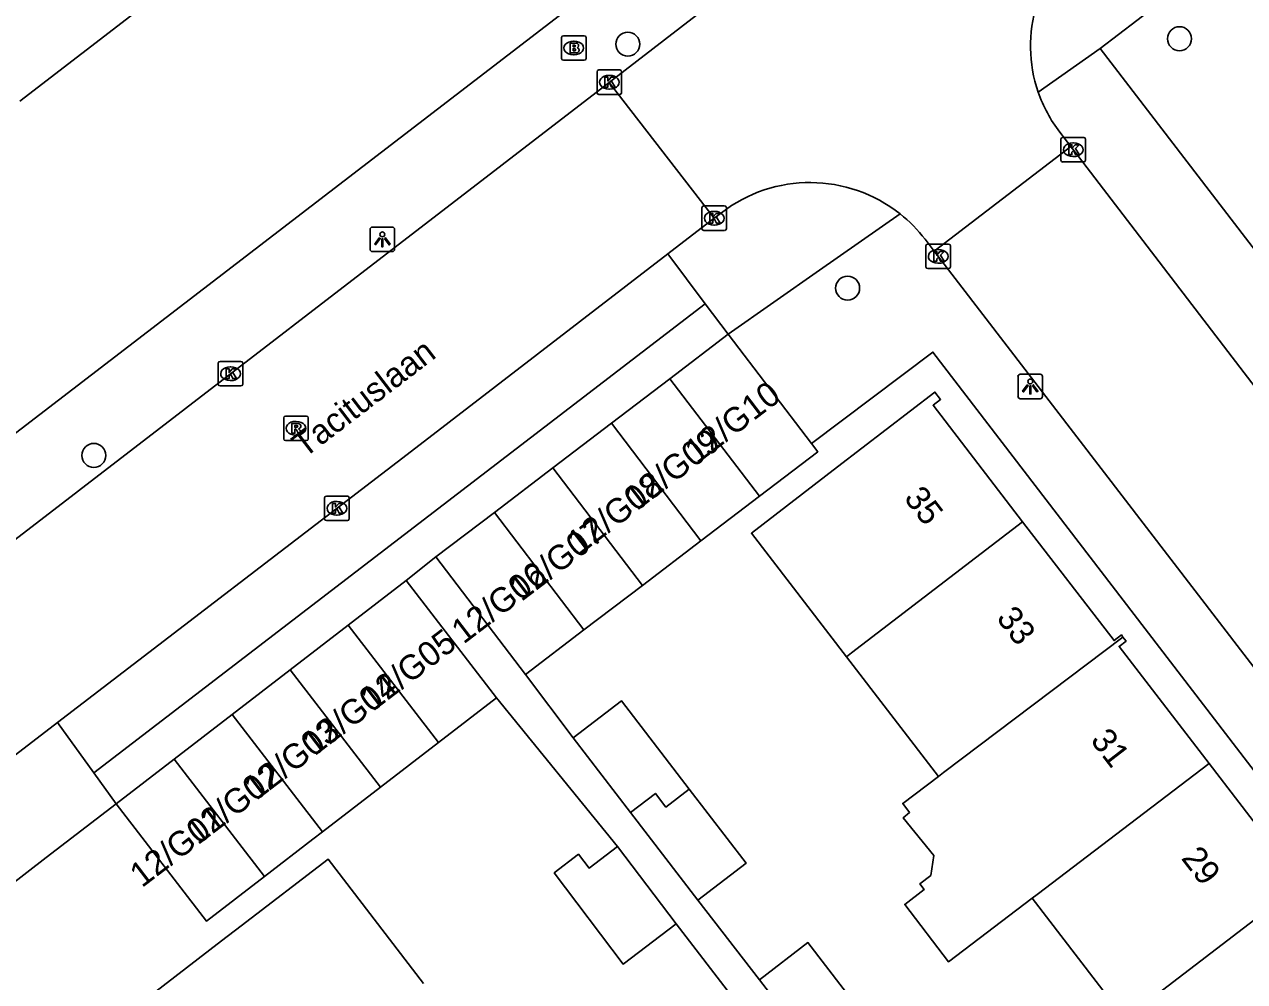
# Model space of a CAD drawing. Extents: x 159353 to 160616, y 385893 to 387321.
# Drawn here: x 159779.06 to 159828.79, y 386841.75 to 386880.74 of the extents above; entities that cross this region are included whole.
import ezdxf

# ---------------------------------------------------------------- set-up
doc = ezdxf.new("R2010")
doc.units = 0
for name, color, linetype in [('IMGEO_Boom', 7, 'Continuous'), ('IMGEO_Brandkraan', 7, 'Continuous'), ('IMGEO_Kolk', 7, 'Continuous'), ('IMGEO_Lichtpunt', 7, 'Continuous'), ('IMGEO_Openbare_ruimte_label', 7, 'Continuous'), ('IMGEO_Pand', 7, 'Continuous'), ('IMGEO_Pand_nummerreeks', 7, 'Continuous'), ('IMGEO_Rijbaan_lokaal_open', 7, 'Continuous'), ('IMGEO_Rioolput', 7, 'Continuous'), ('IMGEO_Voetpad_open', 7, 'Continuous')]:
    doc.layers.add(name, color=color, linetype=linetype)

msp = doc.modelspace()

# ---------------------------------------------------------------- linework, layer by layer
at = {"layer": 'IMGEO_Boom'}
for centre in [(159826.135, 386880.16), (159803.649, 386879.938), (159812.609, 386870), (159781.889, 386863.185)]:
    msp.add_circle(centre, 0.489, dxfattribs=at)
at = {"layer": 'IMGEO_Brandkraan'}
for p, q in [((159800.948, 386879.355), (159800.948, 386880.207)), ((159801.023, 386880.281), (159801.875, 386880.281)), ((159801.436, 386880.061), (159801.461, 386880.061)), ((159801.949, 386880.207), (159801.949, 386879.355)), ((159801.459, 386879.501), (159801.434, 386879.501)), ((159801.875, 386879.281), (159801.023, 386879.281))]:
    msp.add_line(p, q, dxfattribs=at)
for points in [[(159800.948, 386879.355), (159800.948, 386880.207)], [(159801.023, 386880.281), (159801.875, 386880.281)], [(159801.949, 386880.207), (159801.949, 386879.355)], [(159801.296, 386879.981), (159801.296, 386879.581), (159801.509, 386879.581)], [(159801.527, 386879.981), (159801.296, 386879.981)], [(159801.475, 386879.9), (159801.421, 386879.9), (159801.421, 386879.824)], [(159801.421, 386879.824), (159801.474, 386879.824)], [(159801.483, 386879.748), (159801.421, 386879.748), (159801.421, 386879.667)], [(159801.421, 386879.667), (159801.483, 386879.667)], [(159801.875, 386879.281), (159801.023, 386879.281)]]:
    msp.add_lwpolyline(points, dxfattribs=at)
for centre, radius, start, end in [((159801.025, 386880.205), 0.0765, 91.552, 178.448), ((159801.025, 386880.205), 0.0765, 91.552, 178.448), ((159801.873, 386880.205), 0.0765, 1.552, 88.448), ((159801.873, 386880.205), 0.0765, 1.552, 88.448), ((159801.476, 386879.862), 0.0379, 267.8285, 90.9355), ((159801.484, 386879.707), 0.0404, 269.8759, 90.5077), ((159801.515, 386879.832), 0.251, 268.6676, 293.5347), ((159801.531, 386879.836), 0.145, 59.4692, 91.5367), ((159801.556, 386879.883), 0.0922, 285.5137, 58.1501), ((159801.561, 386879.691), 0.105, 301.3115, 78.989), ((159801.025, 386879.357), 0.0765, 181.552, 268.448), ((159801.025, 386879.357), 0.0765, 181.552, 268.448), ((159801.873, 386879.357), 0.0765, 271.552, 358.448), ((159801.873, 386879.357), 0.0765, 271.552, 358.448)]:
    msp.add_arc(centre, radius, start, end, dxfattribs=at)
for centre, major_axis, ratio, start_param, end_param in [((159801.435, 386879.781), (-0.387, 0.002), 0.722429, 4.712389, 7.853982), ((159801.46, 386879.781), (-0.39, 0.002), 0.717154, 1.570796, 4.712389)]:
    msp.add_ellipse(centre, major_axis=major_axis, ratio=ratio, start_param=start_param, end_param=end_param, dxfattribs=at)
at = {"layer": 'IMGEO_Kolk'}
for p, q in [((159802.397, 386877.961), (159802.397, 386878.813)), ((159802.472, 386878.887), (159803.324, 386878.887)), ((159802.885, 386878.667), (159802.91, 386878.667)), ((159803.398, 386878.813), (159803.398, 386877.961)), ((159802.908, 386878.107), (159802.883, 386878.107)), ((159803.324, 386877.887), (159802.472, 386877.887)), ((159821.303, 386875.212), (159821.303, 386876.064)), ((159821.378, 386876.138), (159822.23, 386876.138)), ((159822.304, 386876.064), (159822.304, 386875.212)), ((159821.791, 386875.918), (159821.816, 386875.918)), ((159822.23, 386875.138), (159821.378, 386875.138)), ((159821.814, 386875.358), (159821.789, 386875.358)), ((159806.671, 386872.42), (159806.671, 386873.272)), ((159806.746, 386873.346), (159807.598, 386873.346)), ((159807.159, 386873.126), (159807.184, 386873.126)), ((159807.672, 386873.272), (159807.672, 386872.42)), ((159807.182, 386872.566), (159807.157, 386872.566)), ((159807.598, 386872.346), (159806.746, 386872.346)), ((159815.799, 386870.867), (159815.799, 386871.719)), ((159815.874, 386871.793), (159816.726, 386871.793)), ((159816.287, 386871.573), (159816.312, 386871.573)), ((159816.8, 386871.719), (159816.8, 386870.867)), ((159816.726, 386870.793), (159815.874, 386870.793)), ((159816.31, 386871.013), (159816.285, 386871.013)), ((159786.958, 386866.087), (159786.958, 386866.939)), ((159787.033, 386867.013), (159787.885, 386867.013)), ((159787.446, 386866.793), (159787.471, 386866.793)), ((159787.959, 386866.939), (159787.959, 386866.087)), ((159787.469, 386866.233), (159787.444, 386866.233)), ((159787.885, 386866.013), (159787.033, 386866.013)), ((159791.293, 386860.604), (159791.293, 386861.456)), ((159791.368, 386861.53), (159792.22, 386861.53)), ((159791.781, 386861.31), (159791.806, 386861.31)), ((159792.294, 386861.456), (159792.294, 386860.604)), ((159791.804, 386860.75), (159791.779, 386860.75)), ((159792.22, 386860.53), (159791.368, 386860.53))]:
    msp.add_line(p, q, dxfattribs=at)
for points in [[(159802.397, 386877.961), (159802.397, 386878.813)], [(159802.472, 386878.887), (159803.324, 386878.887)], [(159802.718, 386878.587), (159802.841, 386878.587), (159802.841, 386878.436), (159802.971, 386878.587), (159803.135, 386878.587), (159802.989, 386878.436), (159803.142, 386878.187), (159802.99, 386878.187), (159802.905, 386878.351), (159802.841, 386878.284), (159802.841, 386878.187), (159802.718, 386878.187), (159802.718, 386878.587)], [(159803.398, 386878.813), (159803.398, 386877.961)], [(159803.324, 386877.887), (159802.472, 386877.887)], [(159821.303, 386875.212), (159821.303, 386876.064)], [(159821.378, 386876.138), (159822.23, 386876.138)], [(159822.304, 386876.064), (159822.304, 386875.212)], [(159821.624, 386875.838), (159821.747, 386875.838), (159821.747, 386875.687), (159821.877, 386875.838), (159822.041, 386875.838), (159821.895, 386875.687), (159822.048, 386875.438), (159821.896, 386875.438), (159821.811, 386875.602), (159821.747, 386875.535), (159821.747, 386875.438), (159821.624, 386875.438), (159821.624, 386875.838)], [(159822.23, 386875.138), (159821.378, 386875.138)], [(159806.671, 386872.42), (159806.671, 386873.272)], [(159806.746, 386873.346), (159807.598, 386873.346)], [(159806.992, 386873.046), (159807.115, 386873.046), (159807.115, 386872.895), (159807.245, 386873.046), (159807.409, 386873.046), (159807.263, 386872.895), (159807.416, 386872.646), (159807.264, 386872.646), (159807.179, 386872.81), (159807.115, 386872.743), (159807.115, 386872.646), (159806.992, 386872.646), (159806.992, 386873.046)], [(159807.672, 386873.272), (159807.672, 386872.42)], [(159807.598, 386872.346), (159806.746, 386872.346)], [(159815.799, 386870.867), (159815.799, 386871.719)], [(159815.874, 386871.793), (159816.726, 386871.793)], [(159816.8, 386871.719), (159816.8, 386870.867)], [(159816.12, 386871.493), (159816.243, 386871.493), (159816.243, 386871.342), (159816.373, 386871.493), (159816.537, 386871.493), (159816.391, 386871.342), (159816.544, 386871.093), (159816.392, 386871.093), (159816.307, 386871.257), (159816.243, 386871.19), (159816.243, 386871.093), (159816.12, 386871.093), (159816.12, 386871.493)], [(159816.726, 386870.793), (159815.874, 386870.793)], [(159786.958, 386866.087), (159786.958, 386866.939)], [(159787.033, 386867.013), (159787.885, 386867.013)], [(159787.279, 386866.713), (159787.402, 386866.713), (159787.402, 386866.562), (159787.532, 386866.713), (159787.696, 386866.713), (159787.55, 386866.562), (159787.703, 386866.313), (159787.551, 386866.313), (159787.466, 386866.477), (159787.402, 386866.41), (159787.402, 386866.313), (159787.279, 386866.313), (159787.279, 386866.713)], [(159787.959, 386866.939), (159787.959, 386866.087)], [(159787.885, 386866.013), (159787.033, 386866.013)], [(159791.293, 386860.604), (159791.293, 386861.456)], [(159791.368, 386861.53), (159792.22, 386861.53)], [(159791.614, 386861.23), (159791.737, 386861.23), (159791.737, 386861.079), (159791.867, 386861.23), (159792.031, 386861.23), (159791.885, 386861.079), (159792.038, 386860.83), (159791.886, 386860.83), (159791.801, 386860.994), (159791.737, 386860.927), (159791.737, 386860.83), (159791.614, 386860.83), (159791.614, 386861.23)], [(159792.294, 386861.456), (159792.294, 386860.604)], [(159792.22, 386860.53), (159791.368, 386860.53)]]:
    msp.add_lwpolyline(points, dxfattribs=at)
for centre, start, end in [((159802.474, 386878.811), 91.552, 178.448), ((159802.474, 386878.811), 91.552, 178.448), ((159803.322, 386878.811), 1.552, 88.448), ((159803.322, 386878.811), 1.552, 88.448), ((159802.474, 386877.963), 181.552, 268.448), ((159802.474, 386877.963), 181.552, 268.448), ((159803.322, 386877.963), 271.552, 358.448), ((159803.322, 386877.963), 271.552, 358.448), ((159821.38, 386876.062), 91.552, 178.448), ((159821.38, 386876.062), 91.552, 178.448), ((159822.228, 386876.062), 1.552, 88.448), ((159822.228, 386876.062), 1.552, 88.448), ((159821.38, 386875.214), 181.552, 268.448), ((159821.38, 386875.214), 181.552, 268.448), ((159822.228, 386875.214), 271.552, 358.448), ((159822.228, 386875.214), 271.552, 358.448), ((159806.748, 386873.27), 91.552, 178.448), ((159806.748, 386873.27), 91.552, 178.448), ((159807.596, 386873.27), 1.552, 88.448), ((159807.596, 386873.27), 1.552, 88.448), ((159806.748, 386872.422), 181.552, 268.448), ((159806.748, 386872.422), 181.552, 268.448), ((159807.596, 386872.422), 271.552, 358.448), ((159807.596, 386872.422), 271.552, 358.448), ((159815.876, 386871.717), 91.552, 178.448), ((159815.876, 386871.717), 91.552, 178.448), ((159816.724, 386871.717), 1.552, 88.448), ((159816.724, 386871.717), 1.552, 88.448), ((159815.876, 386870.869), 181.552, 268.448), ((159815.876, 386870.869), 181.552, 268.448), ((159816.724, 386870.869), 271.552, 358.448), ((159816.724, 386870.869), 271.552, 358.448), ((159787.035, 386866.937), 91.552, 178.448), ((159787.035, 386866.937), 91.552, 178.448), ((159787.883, 386866.937), 1.552, 88.448), ((159787.883, 386866.937), 1.552, 88.448), ((159787.035, 386866.089), 181.552, 268.448), ((159787.035, 386866.089), 181.552, 268.448), ((159787.883, 386866.089), 271.552, 358.448), ((159787.883, 386866.089), 271.552, 358.448), ((159791.37, 386861.454), 91.552, 178.448), ((159791.37, 386861.454), 91.552, 178.448), ((159792.218, 386861.454), 1.552, 88.448), ((159792.218, 386861.454), 1.552, 88.448), ((159791.37, 386860.606), 181.552, 268.448), ((159791.37, 386860.606), 181.552, 268.448), ((159792.218, 386860.606), 271.552, 358.448), ((159792.218, 386860.606), 271.552, 358.448)]:
    msp.add_arc(centre, 0.0765, start, end, dxfattribs=at)
for centre, major_axis, ratio, start_param, end_param in [((159802.884, 386878.387), (-0.387, 0.002), 0.722429, 4.712389, 7.853982), ((159802.909, 386878.387), (-0.39, 0.002), 0.717154, 1.570796, 4.712389), ((159821.79, 386875.638), (-0.387, 0.002), 0.722429, 4.712389, 7.853982), ((159821.815, 386875.638), (-0.39, 0.002), 0.717154, 1.570796, 4.712389), ((159807.158, 386872.846), (-0.387, 0.002), 0.722429, 4.712389, 7.853982), ((159807.183, 386872.846), (-0.39, 0.002), 0.717154, 1.570796, 4.712389), ((159816.286, 386871.293), (-0.387, 0.002), 0.722429, 4.712389, 7.853982), ((159816.311, 386871.293), (-0.39, 0.002), 0.717154, 1.570796, 4.712389), ((159787.445, 386866.513), (-0.387, 0.002), 0.722429, 4.712389, 7.853982), ((159787.47, 386866.513), (-0.39, 0.002), 0.717154, 1.570796, 4.712389), ((159791.78, 386861.03), (-0.387, 0.002), 0.722429, 4.712389, 7.853982), ((159791.805, 386861.03), (-0.39, 0.002), 0.717154, 1.570796, 4.712389)]:
    msp.add_ellipse(centre, major_axis=major_axis, ratio=ratio, start_param=start_param, end_param=end_param, dxfattribs=at)
at = {"layer": 'IMGEO_Lichtpunt'}
for p, q in [((159793.149, 386872.39), (159793.149, 386871.583)), ((159793.149, 386872.39), (159793.149, 386871.583)), ((159794.051, 386872.485), (159793.243, 386872.485)), ((159794.051, 386872.485), (159793.243, 386872.485)), ((159794.145, 386871.583), (159794.145, 386872.39)), ((159794.145, 386871.583), (159794.145, 386872.39)), ((159793.243, 386871.489), (159794.051, 386871.489)), ((159793.243, 386871.489), (159794.051, 386871.489)), ((159819.553, 386866.397), (159819.553, 386865.59)), ((159819.553, 386866.397), (159819.553, 386865.59)), ((159820.455, 386866.492), (159819.647, 386866.492)), ((159820.455, 386866.492), (159819.647, 386866.492)), ((159820.549, 386865.59), (159820.549, 386866.397)), ((159820.549, 386865.59), (159820.549, 386866.397)), ((159819.647, 386865.496), (159820.455, 386865.496)), ((159819.647, 386865.496), (159820.455, 386865.496))]:
    msp.add_line(p, q, dxfattribs=at)
for points in [[(159793.523, 386872.054), (159793.562, 386872.026), (159793.374, 386871.764), (159793.336, 386871.791), (159793.523, 386872.054)], [(159793.735, 386872.026), (159793.773, 386872.053), (159793.96, 386871.791), (159793.921, 386871.763), (159793.735, 386872.026)], [(159793.625, 386872.006), (159793.672, 386872.006), (159793.672, 386871.684), (159793.625, 386871.684), (159793.625, 386872.006)], [(159819.927, 386866.061), (159819.966, 386866.033), (159819.778, 386865.771), (159819.74, 386865.798), (159819.927, 386866.061)], [(159820.029, 386866.013), (159820.076, 386866.013), (159820.076, 386865.691), (159820.029, 386865.691), (159820.029, 386866.013)], [(159820.139, 386866.033), (159820.177, 386866.06), (159820.364, 386865.798), (159820.325, 386865.77), (159820.139, 386866.033)]]:
    msp.add_lwpolyline(points, dxfattribs=at)
for centre in [(159793.648, 386872.188), (159820.052, 386866.195)]:
    msp.add_circle(centre, 0.0994, dxfattribs=at)
for centre, start, end in [((159793.243, 386872.39), 90, 180), ((159793.243, 386872.39), 90, 180), ((159794.051, 386872.39), 0, 90), ((159794.051, 386872.39), 0, 90), ((159793.243, 386871.583), 180, 270), ((159793.243, 386871.583), 180, 270), ((159794.051, 386871.583), 270, 0), ((159794.051, 386871.583), 270, 360), ((159819.647, 386866.397), 90, 180), ((159819.647, 386866.397), 90, 180), ((159820.455, 386866.397), 0, 90), ((159820.455, 386866.397), 0, 90), ((159819.647, 386865.59), 180, 270), ((159819.647, 386865.59), 180, 270), ((159820.455, 386865.59), 270, 0), ((159820.455, 386865.59), 270, 360)]:
    msp.add_arc(centre, 0.0946, start, end, dxfattribs=at)
at = {"layer": 'IMGEO_Pand'}
for points in [[(159783.932, 386881.5), (159778.871, 386877.611)], [(159807.746, 386868.126), (159805.363, 386866.31)], [(159807.746, 386868.126), (159811.142, 386863.669)], [(159805.363, 386866.31), (159802.98, 386864.495)], [(159809.012, 386861.521), (159805.363, 386866.31)], [(159812.562, 386854.977), (159808.689, 386860.011), (159812.202, 386862.714), (159816.165, 386865.762), (159816.395, 386865.463), (159816.092, 386865.23), (159819.743, 386860.485)], [(159802.98, 386864.495), (159800.598, 386862.679)], [(159802.98, 386864.495), (159806.629, 386859.706)], [(159811.142, 386863.669), (159811.395, 386863.337), (159809.012, 386861.521)], [(159800.598, 386862.679), (159798.215, 386860.864)], [(159800.598, 386862.679), (159804.247, 386857.89)], [(159809.012, 386861.521), (159806.629, 386859.706)], [(159798.215, 386860.864), (159795.832, 386859.048)], [(159801.864, 386856.075), (159798.215, 386860.864)], [(159812.562, 386854.977), (159812.769, 386855.139), (159819.743, 386860.485)], [(159819.743, 386860.485), (159823.469, 386855.641), (159823.765, 386855.869), (159823.829, 386855.785)], [(159806.629, 386859.706), (159804.247, 386857.89)], [(159799.481, 386854.259), (159795.832, 386859.048)], [(159794.617, 386858.091), (159792.253, 386856.271)], [(159794.617, 386858.091), (159798.294, 386853.314)], [(159804.247, 386857.89), (159801.864, 386856.075)], [(159792.253, 386856.271), (159789.89, 386854.451)], [(159795.931, 386851.495), (159792.253, 386856.271)], [(159801.864, 386856.075), (159799.481, 386854.259)], [(159823.829, 386855.785), (159816.513, 386850.265), (159816.309, 386850.106)], [(159827.343, 386850.635), (159823.674, 386855.404), (159823.956, 386855.621), (159823.829, 386855.785)], [(159816.309, 386850.106), (159812.562, 386854.977)], [(159789.89, 386854.451), (159787.526, 386852.632)], [(159789.89, 386854.451), (159793.567, 386849.675)], [(159798.294, 386853.314), (159795.931, 386851.495)], [(159801.422, 386851.673), (159803.388, 386853.187), (159806.157, 386849.589)], [(159787.526, 386852.632), (159785.163, 386850.812)], [(159787.526, 386852.632), (159791.204, 386847.855)], [(159803.761, 386848.634), (159801.422, 386851.673)], [(159795.931, 386851.495), (159793.567, 386849.675)], [(159785.163, 386850.812), (159782.799, 386848.992)], [(159788.84, 386846.035), (159785.163, 386850.812)], [(159820.129, 386845.141), (159820.331, 386845.296), (159827.343, 386850.635)], [(159827.343, 386850.635), (159830.977, 386845.912), (159831.267, 386846.135), (159831.4, 386845.962)], [(159793.567, 386849.675), (159791.204, 386847.855)], [(159816.309, 386850.106), (159814.854, 386849.008), (159815.136, 386848.641), (159814.867, 386848.42), (159816.123, 386846.891), (159816.002, 386846.073), (159815.547, 386845.727), (159815.724, 386845.494), (159814.939, 386844.896), (159816.726, 386842.55), (159820.129, 386845.141)], [(159803.761, 386848.634), (159804.774, 386849.414), (159805.204, 386848.856), (159806.157, 386849.589)], [(159806.157, 386849.589), (159808.477, 386846.575), (159806.511, 386845.062)], [(159788.84, 386846.035), (159786.476, 386844.215), (159782.799, 386848.992)], [(159806.511, 386845.062), (159803.761, 386848.634)], [(159791.204, 386847.855), (159790.812, 386847.553), (159788.84, 386846.035)], [(159805.621, 386844.098), (159803.461, 386842.464), (159800.651, 386846.179), (159801.641, 386846.937), (159802.072, 386846.373), (159803.235, 386847.252)], [(159803.235, 386847.252), (159805.621, 386844.098)], [(159788.104, 386836.185), (159784.44, 386840.955), (159784.127, 386840.714), (159783.928, 386840.972), (159784.242, 386841.213), (159787.098, 386843.407), (159787.894, 386844.018), (159791.437, 386846.74), (159795.328, 386841.675)], [(159831.4, 386845.962), (159824.106, 386840.382), (159823.908, 386840.229)], [(159823.908, 386840.229), (159820.129, 386845.141)], [(159809.022, 386841.823), (159810.988, 386843.337), (159813.729, 386839.776)], [(159811.33, 386838.824), (159809.022, 386841.823)]]:
    msp.add_lwpolyline(points, dxfattribs=at)
at = {"layer": 'IMGEO_Rijbaan_lokaal_open'}
for points in [[(159817.951, 386889.989), (159805.799, 386880.618), (159802.886, 386878.378)], [(159772.495, 386855.033), (159776.892, 386858.385), (159802.886, 386878.378)], [(159802.886, 386878.378), (159807.171, 386872.847)], [(159821.253, 386876.355), (159821.703, 386875.767)], [(159821.703, 386875.767), (159816.14, 386871.504)], [(159821.703, 386875.767), (159843.84, 386846.887), (159858.094, 386828.317), (159880.143, 386799.688)], [(159807.465, 386873.073), (159807.171, 386872.847)], [(159807.171, 386872.847), (159805.279, 386871.391)], [(159816.14, 386871.504), (159815.767, 386871.989)], [(159805.279, 386871.391), (159794.663, 386863.226), (159780.404, 386852.307)], [(159816.14, 386871.504), (159857.697, 386817.439)], [(159780.404, 386852.307), (159776.733, 386849.497)]]:
    msp.add_lwpolyline(points, dxfattribs=at)
for centre, radius, start, end in [((159825.838, 386879.869), 5.777, 127.5055, 199.0277), ((159825.819, 386879.858), 5.754, 198.983, 217.4969), ((159811.074, 386868.382), 5.918, 51.6673, 127.5772), ((159811.042, 386868.35), 5.964, 37.6027, 51.6177)]:
    msp.add_arc(centre, radius, start, end, dxfattribs=at)
at = {"layer": 'IMGEO_Rioolput'}
for p, q in [((159789.626, 386863.863), (159789.626, 386864.715)), ((159789.701, 386864.789), (159790.553, 386864.789)), ((159790.627, 386864.715), (159790.627, 386863.863)), ((159790.114, 386864.569), (159790.139, 386864.569)), ((159790.553, 386863.789), (159789.701, 386863.789)), ((159790.137, 386864.009), (159790.112, 386864.009))]:
    msp.add_line(p, q, dxfattribs=at)
for points in [[(159789.626, 386863.863), (159789.626, 386864.715)], [(159789.701, 386864.789), (159790.553, 386864.789)], [(159790.627, 386864.715), (159790.627, 386863.863)], [(159790.215, 386864.487), (159789.963, 386864.489), (159789.963, 386864.089)], [(159789.963, 386864.089), (159790.087, 386864.089), (159790.087, 386864.251), (159790.098, 386864.251)], [(159790.141, 386864.408), (159790.087, 386864.408), (159790.087, 386864.327)], [(159790.087, 386864.327), (159790.139, 386864.327)], [(159790.145, 386864.222), (159790.216, 386864.089), (159790.356, 386864.089), (159790.291, 386864.215)], [(159790.553, 386863.789), (159789.701, 386863.789)]]:
    msp.add_lwpolyline(points, dxfattribs=at)
for centre, radius, start, end in [((159789.703, 386864.713), 0.0765, 91.552, 178.448), ((159789.703, 386864.713), 0.0765, 91.552, 178.448), ((159790.551, 386864.713), 0.0765, 1.552, 88.448), ((159790.551, 386864.713), 0.0765, 1.552, 88.448), ((159790.097, 386864.198), 0.0533, 26.0293, 88.6989), ((159790.123, 386864.516), 0.19, 274.7715, 282.9687), ((159790.147, 386864.312), 0.0964, 77.0061, 93.1865), ((159790.161, 386864.369), 0.0378, 276.6634, 79.6772), ((159790.214, 386864.377), 0.109, 350.3612, 89.416), ((159790.212, 386864.377), 0.112, 277.5842, 350.9817), ((159790.196, 386864.162), 0.108, 29.5134, 73.7905), ((159789.703, 386863.865), 0.0765, 181.552, 268.448), ((159789.703, 386863.865), 0.0765, 181.552, 268.448), ((159790.551, 386863.865), 0.0765, 271.552, 358.448), ((159790.551, 386863.865), 0.0765, 271.552, 358.448)]:
    msp.add_arc(centre, radius, start, end, dxfattribs=at)
for centre, major_axis, ratio, start_param, end_param in [((159790.113, 386864.289), (-0.387, 0.002), 0.722429, 4.712389, 7.853982), ((159790.138, 386864.289), (-0.39, 0.002), 0.717154, 1.570796, 4.712389)]:
    msp.add_ellipse(centre, major_axis=major_axis, ratio=ratio, start_param=start_param, end_param=end_param, dxfattribs=at)
at = {"layer": 'IMGEO_Voetpad_open'}
for points in [[(159767.092, 386855.2), (159860.725, 386927.055)], [(159822.908, 386879.759), (159829.632, 386884.906)], [(159822.908, 386879.759), (159820.377, 386877.986)], [(159881.774, 386803.094), (159822.908, 386879.759)], [(159814.745, 386873.025), (159811.464, 386870.728), (159807.746, 386868.126)], [(159805.279, 386871.391), (159806.81, 386869.364)], [(159781.886, 386850.255), (159806.81, 386869.364)], [(159806.81, 386869.364), (159807.746, 386868.126)], [(159811.142, 386863.669), (159816.082, 386867.396), (159862.444, 386806.998)], [(159795.832, 386859.048), (159794.617, 386858.091)], [(159801.422, 386851.673), (159799.481, 386854.259)], [(159798.294, 386853.314), (159803.235, 386847.252)], [(159781.886, 386850.255), (159780.404, 386852.307)], [(159782.799, 386848.992), (159781.886, 386850.255)], [(159776.777, 386844.356), (159779.951, 386846.799), (159782.799, 386848.992)], [(159809.022, 386841.823), (159806.511, 386845.062)], [(159805.621, 386844.098), (159807.97, 386841.05)]]:
    msp.add_lwpolyline(points, dxfattribs=at)

# ---------------------------------------------------------------- texts
at = {"layer": 'IMGEO_Openbare_ruimte_label'}
msp.add_text('Tacituslaan', height=1, rotation=37.4428, dxfattribs=at).set_placement((159790.47, 386863.052))
at = {"layer": 'IMGEO_Pand_nummerreeks'}
for s, rotation, p in [('12/G10', 37.3493, (159806.468, 386862.816)), ('12/G09', 37.3493, (159804.02, 386860.907)), ('12/G08', 37.3493, (159801.676, 386859.107)), ('35', 307.6132, (159814.873, 386861.437)), ('12/G07', 37.3493, (159799.312, 386857.205)), ('12/G06', 37.3493, (159796.957, 386855.472)), ('33', 307.6132, (159818.64, 386856.548)), ('12/G05', 37.3493, (159793.259, 386852.731)), ('12/G04', 37.3493, (159790.884, 386850.918)), ('12/G03', 37.3493, (159788.509, 386849.106)), ('31', 307.6145, (159822.475, 386851.57)), ('12/G02', 37.3493, (159786.129, 386847.29)), ('12/G01', 37.3493, (159783.846, 386845.548)), ('29', 307.6132, (159826.175, 386846.769))]:
    msp.add_text(s, height=1, rotation=rotation, dxfattribs=at).set_placement(p)

doc.saveas('drawing.dxf')
